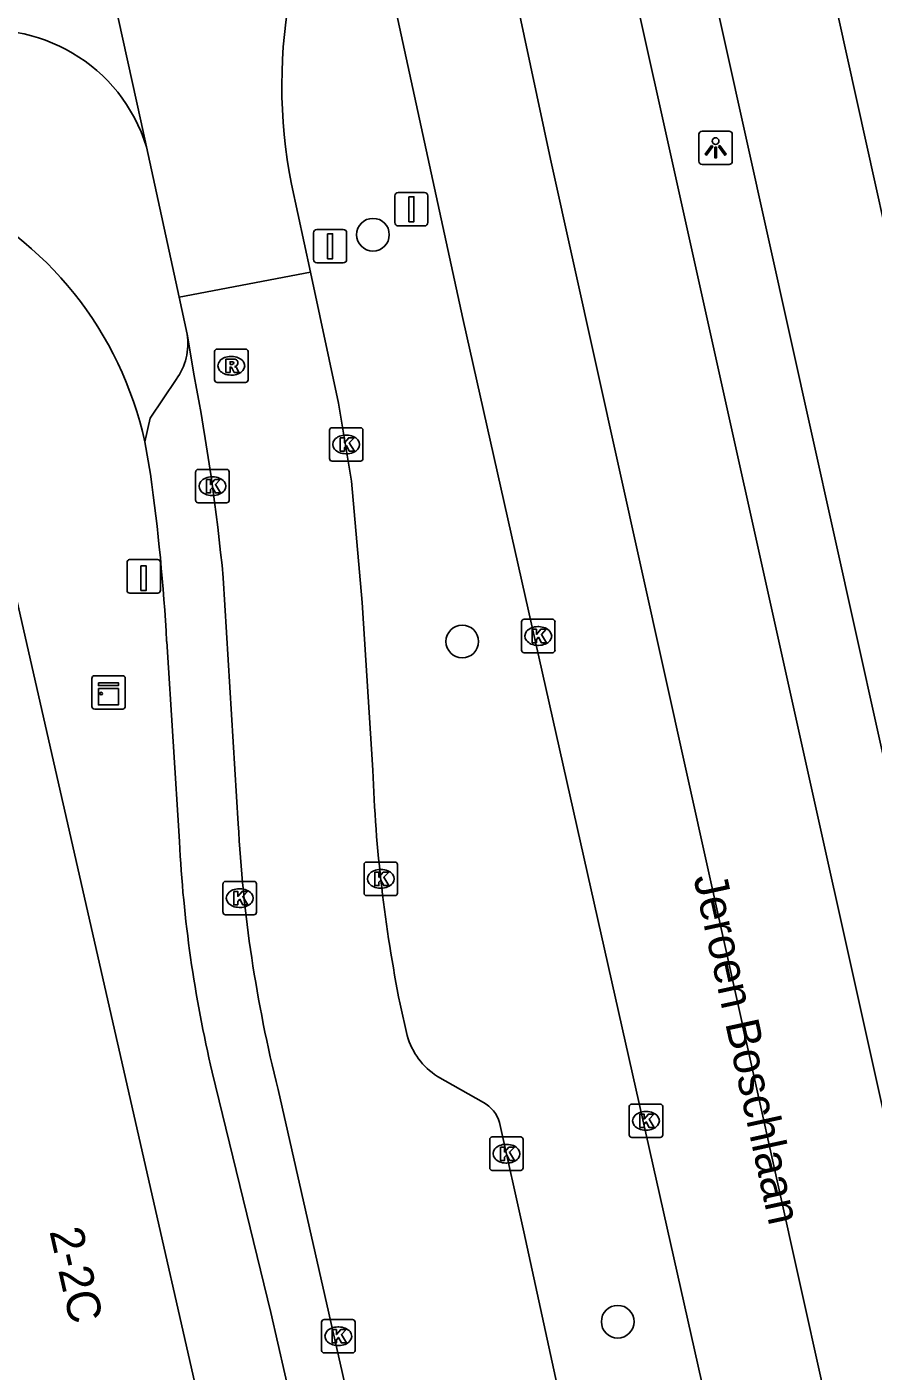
# Model space of a CAD drawing. Extents: x 162172 to 163187, y 382874 to 383684.
# Drawn here: x 163111.42 to 163136.76, y 383527.97 to 383568.22 of the extents above; entities that cross this region are included whole.
import ezdxf

# ---------------------------------------------------------------- set-up
doc = ezdxf.new("R2010")
doc.units = 0
for name, color, linetype in [('IMGEO_Boom', 7, 'Continuous'), ('IMGEO_Kast', 7, 'Continuous'), ('IMGEO_Kolk', 7, 'Continuous'), ('IMGEO_Laadpaal', 7, 'Continuous'), ('IMGEO_Lichtpunt', 7, 'Continuous'), ('IMGEO_Openbare_ruimte_label', 7, 'Continuous'), ('IMGEO_Pand', 7, 'Continuous'), ('IMGEO_Pand_nummerreeks', 7, 'Continuous'), ('IMGEO_Parkeervlak_open', 7, 'Continuous'), ('IMGEO_Rijbaan_lokaal_gesloten', 7, 'Continuous'), ('IMGEO_Rijbaan_lokaal_open', 7, 'Continuous'), ('IMGEO_Rijbaan_regionaal_gesloten', 7, 'Continuous'), ('IMGEO_Rioolput', 7, 'Continuous'), ('IMGEO_Verkeersbordpaal', 7, 'Continuous'), ('IMGEO_Voetpad_open', 7, 'Continuous')]:
    doc.layers.add(name, color=color, linetype=linetype)

msp = doc.modelspace()

# ---------------------------------------------------------------- linework, layer by layer
at = {"layer": 'IMGEO_Boom'}
for centre in [(163121.785, 383561.998), (163124.458, 383549.818), (163129.111, 383529.455)]:
    msp.add_circle(centre, 0.489, dxfattribs=at)
at = {"layer": 'IMGEO_Kast'}
for p, q in [((163113.37, 383547.87), (163113.37, 383548.711)), ((163113.37, 383548.711), (163113.37, 383547.87)), ((163113.445, 383548.795), (163114.286, 383548.795)), ((163114.286, 383548.795), (163113.445, 383548.795)), ((163114.37, 383548.72), (163114.37, 383547.879)), ((163114.37, 383547.879), (163114.37, 383548.72)), ((163114.295, 383547.795), (163113.454, 383547.795)), ((163113.454, 383547.795), (163114.295, 383547.795))]:
    msp.add_line(p, q, dxfattribs=at)
for points in [[(163113.565, 383548.585), (163114.165, 383548.585), (163114.165, 383548.5), (163113.565, 383548.5), (163113.565, 383548.585)], [(163113.565, 383548.41), (163114.165, 383548.41), (163114.165, 383547.921), (163113.565, 383547.921), (163113.565, 383548.41)]]:
    msp.add_lwpolyline(points, dxfattribs=at)
msp.add_circle((163113.649, 383548.259), 0.0377, dxfattribs=at)
for centre, start, end in [((163113.448, 383548.717), 92.4484, 184.2845), ((163113.448, 383548.717), 92.4484, 184.2845), ((163114.292, 383548.717), 2.4484, 94.2845), ((163114.292, 383548.717), 2.4484, 94.2845), ((163113.448, 383547.873), 182.4484, 274.2845), ((163113.448, 383547.873), 182.4484, 274.2845), ((163114.292, 383547.873), 272.4484, 4.2845), ((163114.292, 383547.873), 272.4484, 4.2845)]:
    msp.add_arc(centre, 0.0779, start, end, dxfattribs=at)
at = {"layer": 'IMGEO_Kolk'}
for p, q in [((163120.559, 383556.219), (163121.411, 383556.219)), ((163120.484, 383555.293), (163120.484, 383556.145)), ((163120.972, 383555.999), (163120.997, 383555.999)), ((163121.485, 383556.145), (163121.485, 383555.293)), ((163120.995, 383555.439), (163120.97, 383555.439)), ((163121.411, 383555.219), (163120.559, 383555.219)), ((163116.477, 383554.043), (163116.477, 383554.895)), ((163116.552, 383554.969), (163117.404, 383554.969)), ((163116.965, 383554.749), (163116.99, 383554.749)), ((163117.478, 383554.895), (163117.478, 383554.043)), ((163117.404, 383553.969), (163116.552, 383553.969)), ((163116.988, 383554.189), (163116.963, 383554.189)), ((163126.233, 383549.557), (163126.233, 383550.409)), ((163126.308, 383550.483), (163127.16, 383550.483)), ((163126.721, 383550.263), (163126.746, 383550.263)), ((163127.234, 383550.409), (163127.234, 383549.557)), ((163127.16, 383549.483), (163126.308, 383549.483)), ((163126.744, 383549.703), (163126.719, 383549.703)), ((163121.517, 383542.287), (163121.517, 383543.139)), ((163121.592, 383543.213), (163122.444, 383543.213)), ((163122.005, 383542.993), (163122.03, 383542.993)), ((163122.518, 383543.139), (163122.518, 383542.287)), ((163117.295, 383541.711), (163117.295, 383542.563)), ((163117.37, 383542.637), (163118.222, 383542.637)), ((163118.296, 383542.563), (163118.296, 383541.711)), ((163117.783, 383542.417), (163117.808, 383542.417)), ((163122.444, 383542.213), (163121.592, 383542.213)), ((163122.028, 383542.433), (163122.003, 383542.433)), ((163117.806, 383541.857), (163117.781, 383541.857)), ((163118.222, 383541.637), (163117.37, 383541.637)), ((163129.457, 383535.043), (163129.457, 383535.895)), ((163129.532, 383535.969), (163130.384, 383535.969)), ((163129.945, 383535.749), (163129.97, 383535.749)), ((163130.458, 383535.895), (163130.458, 383535.043)), ((163125.28, 383534.058), (163125.28, 383534.91)), ((163125.355, 383534.984), (163126.207, 383534.984)), ((163126.281, 383534.91), (163126.281, 383534.058)), ((163130.384, 383534.969), (163129.532, 383534.969)), ((163129.968, 383535.189), (163129.943, 383535.189)), ((163125.768, 383534.764), (163125.793, 383534.764)), ((163125.791, 383534.204), (163125.766, 383534.204)), ((163126.207, 383533.984), (163125.355, 383533.984)), ((163120.247, 383528.592), (163120.247, 383529.444)), ((163120.322, 383529.518), (163121.174, 383529.518)), ((163120.735, 383529.298), (163120.76, 383529.298)), ((163121.248, 383529.444), (163121.248, 383528.592)), ((163121.174, 383528.518), (163120.322, 383528.518)), ((163120.758, 383528.738), (163120.733, 383528.738))]:
    msp.add_line(p, q, dxfattribs=at)
for points in [[(163120.559, 383556.219), (163121.411, 383556.219)], [(163120.484, 383555.293), (163120.484, 383556.145)], [(163120.805, 383555.919), (163120.928, 383555.919), (163120.928, 383555.768), (163121.058, 383555.919), (163121.222, 383555.919), (163121.076, 383555.768), (163121.229, 383555.519), (163121.077, 383555.519), (163120.992, 383555.683), (163120.928, 383555.616), (163120.928, 383555.519), (163120.805, 383555.519), (163120.805, 383555.919)], [(163121.485, 383556.145), (163121.485, 383555.293)], [(163121.411, 383555.219), (163120.559, 383555.219)], [(163116.477, 383554.043), (163116.477, 383554.895)], [(163116.552, 383554.969), (163117.404, 383554.969)], [(163116.798, 383554.669), (163116.921, 383554.669), (163116.921, 383554.518), (163117.051, 383554.669), (163117.215, 383554.669), (163117.069, 383554.518), (163117.222, 383554.269), (163117.07, 383554.269), (163116.985, 383554.433), (163116.921, 383554.366), (163116.921, 383554.269), (163116.798, 383554.269), (163116.798, 383554.669)], [(163117.478, 383554.895), (163117.478, 383554.043)], [(163117.404, 383553.969), (163116.552, 383553.969)], [(163126.233, 383549.557), (163126.233, 383550.409)], [(163126.308, 383550.483), (163127.16, 383550.483)], [(163126.554, 383550.183), (163126.677, 383550.183), (163126.677, 383550.032), (163126.807, 383550.183), (163126.971, 383550.183), (163126.825, 383550.032), (163126.978, 383549.783), (163126.826, 383549.783), (163126.741, 383549.947), (163126.677, 383549.88), (163126.677, 383549.783), (163126.554, 383549.783), (163126.554, 383550.183)], [(163127.234, 383550.409), (163127.234, 383549.557)], [(163127.16, 383549.483), (163126.308, 383549.483)], [(163121.517, 383542.287), (163121.517, 383543.139)], [(163121.592, 383543.213), (163122.444, 383543.213)], [(163122.518, 383543.139), (163122.518, 383542.287)], [(163117.295, 383541.711), (163117.295, 383542.563)], [(163117.37, 383542.637), (163118.222, 383542.637)], [(163118.296, 383542.563), (163118.296, 383541.711)], [(163121.838, 383542.913), (163121.961, 383542.913), (163121.961, 383542.762), (163122.091, 383542.913), (163122.255, 383542.913), (163122.109, 383542.762), (163122.262, 383542.513), (163122.11, 383542.513), (163122.025, 383542.677), (163121.961, 383542.61), (163121.961, 383542.513), (163121.838, 383542.513), (163121.838, 383542.913)], [(163117.616, 383542.337), (163117.739, 383542.337), (163117.739, 383542.186), (163117.869, 383542.337), (163118.033, 383542.337), (163117.887, 383542.186), (163118.04, 383541.937), (163117.888, 383541.937), (163117.803, 383542.101), (163117.739, 383542.034), (163117.739, 383541.937), (163117.616, 383541.937), (163117.616, 383542.337)], [(163122.444, 383542.213), (163121.592, 383542.213)], [(163118.222, 383541.637), (163117.37, 383541.637)], [(163129.457, 383535.043), (163129.457, 383535.895)], [(163129.532, 383535.969), (163130.384, 383535.969)], [(163130.458, 383535.895), (163130.458, 383535.043)], [(163129.778, 383535.669), (163129.901, 383535.669), (163129.901, 383535.518), (163130.031, 383535.669), (163130.195, 383535.669), (163130.049, 383535.518), (163130.202, 383535.269), (163130.05, 383535.269), (163129.965, 383535.433), (163129.901, 383535.366), (163129.901, 383535.269), (163129.778, 383535.269), (163129.778, 383535.669)], [(163125.28, 383534.058), (163125.28, 383534.91)], [(163125.355, 383534.984), (163126.207, 383534.984)], [(163126.281, 383534.91), (163126.281, 383534.058)], [(163130.384, 383534.969), (163129.532, 383534.969)], [(163125.601, 383534.684), (163125.724, 383534.684), (163125.724, 383534.533), (163125.854, 383534.684), (163126.018, 383534.684), (163125.872, 383534.533), (163126.025, 383534.284), (163125.873, 383534.284), (163125.788, 383534.448), (163125.724, 383534.381), (163125.724, 383534.284), (163125.601, 383534.284), (163125.601, 383534.684)], [(163126.207, 383533.984), (163125.355, 383533.984)], [(163120.247, 383528.592), (163120.247, 383529.444)], [(163120.322, 383529.518), (163121.174, 383529.518)], [(163121.248, 383529.444), (163121.248, 383528.592)], [(163120.568, 383529.218), (163120.691, 383529.218), (163120.691, 383529.067), (163120.821, 383529.218), (163120.985, 383529.218), (163120.839, 383529.067), (163120.992, 383528.818), (163120.84, 383528.818), (163120.755, 383528.982), (163120.691, 383528.915), (163120.691, 383528.818), (163120.568, 383528.818), (163120.568, 383529.218)], [(163121.174, 383528.518), (163120.322, 383528.518)]]:
    msp.add_lwpolyline(points, dxfattribs=at)
for centre, start, end in [((163120.561, 383556.143), 91.552, 178.448), ((163120.561, 383556.143), 91.552, 178.448), ((163121.409, 383556.143), 1.552, 88.448), ((163121.409, 383556.143), 1.552, 88.448), ((163120.561, 383555.295), 181.552, 268.448), ((163120.561, 383555.295), 181.552, 268.448), ((163121.409, 383555.295), 271.552, 358.448), ((163121.409, 383555.295), 271.552, 358.448), ((163116.554, 383554.893), 91.552, 178.448), ((163116.554, 383554.893), 91.552, 178.448), ((163117.402, 383554.893), 1.552, 88.448), ((163117.402, 383554.893), 1.552, 88.448), ((163116.554, 383554.045), 181.552, 268.448), ((163116.554, 383554.045), 181.552, 268.448), ((163117.402, 383554.045), 271.552, 358.448), ((163117.402, 383554.045), 271.552, 358.448), ((163126.31, 383550.407), 91.552, 178.448), ((163126.31, 383550.407), 91.552, 178.448), ((163127.158, 383550.407), 1.552, 88.448), ((163127.158, 383550.407), 1.552, 88.448), ((163126.31, 383549.559), 181.552, 268.448), ((163126.31, 383549.559), 181.552, 268.448), ((163127.158, 383549.559), 271.552, 358.448), ((163127.158, 383549.559), 271.552, 358.448), ((163121.594, 383543.137), 91.552, 178.448), ((163121.594, 383543.137), 91.552, 178.448), ((163122.442, 383543.137), 1.552, 88.448), ((163122.442, 383543.137), 1.552, 88.448), ((163117.372, 383542.561), 91.552, 178.448), ((163117.372, 383542.561), 91.552, 178.448), ((163118.22, 383542.561), 1.552, 88.448), ((163118.22, 383542.561), 1.552, 88.448), ((163121.594, 383542.289), 181.552, 268.448), ((163121.594, 383542.289), 181.552, 268.448), ((163122.442, 383542.289), 271.552, 358.448), ((163122.442, 383542.289), 271.552, 358.448), ((163117.372, 383541.713), 181.552, 268.448), ((163117.372, 383541.713), 181.552, 268.448), ((163118.22, 383541.713), 271.552, 358.448), ((163118.22, 383541.713), 271.552, 358.448), ((163129.534, 383535.893), 91.552, 178.448), ((163129.534, 383535.893), 91.552, 178.448), ((163130.382, 383535.893), 1.552, 88.448), ((163130.382, 383535.893), 1.552, 88.448), ((163125.357, 383534.908), 91.552, 178.448), ((163125.357, 383534.908), 91.552, 178.448), ((163126.205, 383534.908), 1.552, 88.448), ((163126.205, 383534.908), 1.552, 88.448), ((163129.534, 383535.045), 181.552, 268.448), ((163129.534, 383535.045), 181.552, 268.448), ((163130.382, 383535.045), 271.552, 358.448), ((163130.382, 383535.045), 271.552, 358.448), ((163125.357, 383534.06), 181.552, 268.448), ((163125.357, 383534.06), 181.552, 268.448), ((163126.205, 383534.06), 271.552, 358.448), ((163126.205, 383534.06), 271.552, 358.448), ((163120.324, 383529.442), 91.552, 178.448), ((163120.324, 383529.442), 91.552, 178.448), ((163121.172, 383529.442), 1.552, 88.448), ((163121.172, 383529.442), 1.552, 88.448), ((163120.324, 383528.594), 181.552, 268.448), ((163120.324, 383528.594), 181.552, 268.448), ((163121.172, 383528.594), 271.552, 358.448), ((163121.172, 383528.594), 271.552, 358.448)]:
    msp.add_arc(centre, 0.0765, start, end, dxfattribs=at)
for centre, major_axis, ratio, start_param, end_param in [((163120.971, 383555.719), (-0.387, 0.002), 0.722429, 4.712389, 7.853982), ((163120.996, 383555.719), (-0.39, 0.002), 0.717154, 1.570796, 4.712389), ((163116.964, 383554.469), (-0.387, 0.002), 0.722429, 4.712389, 7.853982), ((163116.989, 383554.469), (-0.39, 0.002), 0.717154, 1.570796, 4.712389), ((163126.72, 383549.983), (-0.387, 0.002), 0.722429, 4.712389, 7.853982), ((163126.745, 383549.983), (-0.39, 0.002), 0.717154, 1.570796, 4.712389), ((163122.004, 383542.713), (-0.387, 0.002), 0.722429, 4.712389, 7.853982), ((163122.029, 383542.713), (-0.39, 0.002), 0.717154, 1.570796, 4.712389), ((163117.782, 383542.137), (-0.387, 0.002), 0.722429, 4.712389, 7.853982), ((163117.807, 383542.137), (-0.39, 0.002), 0.717154, 1.570796, 4.712389), ((163129.944, 383535.469), (-0.387, 0.002), 0.722429, 4.712389, 7.853982), ((163129.969, 383535.469), (-0.39, 0.002), 0.717154, 1.570796, 4.712389), ((163125.767, 383534.484), (-0.387, 0.002), 0.722429, 4.712389, 7.853982), ((163125.792, 383534.484), (-0.39, 0.002), 0.717154, 1.570796, 4.712389), ((163120.734, 383529.018), (-0.387, 0.002), 0.722429, 4.712389, 7.853982), ((163120.759, 383529.018), (-0.39, 0.002), 0.717154, 1.570796, 4.712389)]:
    msp.add_ellipse(centre, major_axis=major_axis, ratio=ratio, start_param=start_param, end_param=end_param, dxfattribs=at)
at = {"layer": 'IMGEO_Laadpaal'}
for p, q in [((163114.422, 383552.186), (163114.422, 383551.345)), ((163114.422, 383552.186), (163114.422, 383551.345)), ((163115.338, 383552.27), (163114.497, 383552.27)), ((163115.338, 383552.27), (163114.497, 383552.27)), ((163115.422, 383551.354), (163115.422, 383552.195)), ((163115.422, 383551.354), (163115.422, 383552.195)), ((163114.506, 383551.27), (163115.347, 383551.27)), ((163114.506, 383551.27), (163115.347, 383551.27))]:
    msp.add_line(p, q, dxfattribs=at)
msp.add_lwpolyline([(163114.837, 383552.083), (163114.997, 383552.083), (163114.997, 383551.35), (163114.837, 383551.35), (163114.837, 383552.083)], dxfattribs=at)
for centre, start, end in [((163114.5, 383552.192), 92.4484, 184.2845), ((163114.5, 383552.192), 92.4484, 184.2845), ((163115.344, 383552.192), 2.4484, 94.2845), ((163115.344, 383552.192), 2.4484, 94.2845), ((163114.5, 383551.348), 182.4484, 274.2845), ((163114.5, 383551.348), 182.4484, 274.2845), ((163115.344, 383551.348), 272.4484, 4.2845), ((163115.344, 383551.348), 272.4484, 4.2845)]:
    msp.add_arc(centre, 0.0779, start, end, dxfattribs=at)
at = {"layer": 'IMGEO_Lichtpunt'}
for p, q in [((163132.446, 383565.099), (163131.638, 383565.099)), ((163132.446, 383565.099), (163131.638, 383565.099)), ((163131.544, 383565.004), (163131.544, 383564.197)), ((163131.544, 383565.004), (163131.544, 383564.197)), ((163132.54, 383564.197), (163132.54, 383565.004)), ((163132.54, 383564.197), (163132.54, 383565.004)), ((163131.638, 383564.103), (163132.446, 383564.103)), ((163131.638, 383564.103), (163132.446, 383564.103))]:
    msp.add_line(p, q, dxfattribs=at)
for points in [[(163131.918, 383564.668), (163131.957, 383564.64), (163131.769, 383564.378), (163131.731, 383564.405), (163131.918, 383564.668)], [(163132.13, 383564.64), (163132.168, 383564.667), (163132.355, 383564.405), (163132.316, 383564.377), (163132.13, 383564.64)], [(163132.02, 383564.62), (163132.067, 383564.62), (163132.067, 383564.298), (163132.02, 383564.298), (163132.02, 383564.62)]]:
    msp.add_lwpolyline(points, dxfattribs=at)
msp.add_circle((163132.043, 383564.802), 0.0994, dxfattribs=at)
for centre, start, end in [((163131.638, 383565.004), 90, 180), ((163131.638, 383565.004), 90, 180), ((163132.446, 383565.004), 0, 90), ((163132.446, 383565.004), 0, 90), ((163131.638, 383564.197), 180, 270), ((163131.638, 383564.197), 180, 270), ((163132.446, 383564.197), 270, 0), ((163132.446, 383564.197), 270, 360)]:
    msp.add_arc(centre, 0.0946, start, end, dxfattribs=at)
at = {"layer": 'IMGEO_Pand'}
msp.add_lwpolyline([(163110.889, 383552.112), (163120.593, 383509.397)], dxfattribs=at)
at = {"layer": 'IMGEO_Parkeervlak_open'}
msp.add_lwpolyline([(163114.952, 383555.794), (163115.118, 383556.509), (163115.891, 383557.665)], dxfattribs=at)
msp.add_arc((163114.403, 383558.75), 1.842, 323.9009, 8.3657, dxfattribs=at)
at = {"layer": 'IMGEO_Rijbaan_lokaal_gesloten'}
for points in [[(163115.001, 383564.63), (163114.832, 383565.402), (163112.027, 383578.139)], [(163115.001, 383564.63), (163115.983, 383560.127)], [(163119.35, 383563.51), (163119.912, 383560.88)], [(163115.983, 383560.127), (163119.912, 383560.88)]]:
    msp.add_lwpolyline(points, dxfattribs=at)
msp.add_arc((163134.09, 383566.464), 15.033, 168.4355, 191.334, dxfattribs=at)
at = {"layer": 'IMGEO_Rijbaan_lokaal_open'}
for points in [[(163119.912, 383560.88), (163120.751, 383556.951), (163121.141, 383554.623), (163121.463, 383550.99), (163121.777, 383545.966)], [(163116.225, 383559.018), (163115.983, 383560.127)], [(163116.225, 383559.018), (163116.435, 383557.773)], [(163117.305, 383551.725), (163117.751, 383544.357)], [(163122.596, 383538.963), (163122.811, 383538.021)], [(163123.712, 383536.799), (163125.094, 383536.016)], [(163118.945, 383536.405), (163125.547, 383507.285)], [(163125.575, 383535.417), (163126.299, 383532.14), (163131.566, 383507.901)]]:
    msp.add_lwpolyline(points, dxfattribs=at)
for centre, radius, start, end in [((163110.286, 383563.192), 4.929, 16.9614, 101.8613), ((163048.712, 383544.945), 68.927, 5.64538, 10.72622), ((163166.368, 383547.632), 44.622, 182.139, 191.2018), ((163159.206, 383546.516), 41.511, 182.9811, 194.0974), ((163124.864, 383538.592), 2.131, 195.532, 237.2718), ((163124.579, 383535.11), 1.043, 17.1503, 60.379)]:
    msp.add_arc(centre, radius, start, end, dxfattribs=at)
at = {"layer": 'IMGEO_Rijbaan_regionaal_gesloten'}
for points in [[(163172.296, 383297.079), (163172.136, 383299.035), (163168.404, 383346.811), (163165.082, 383379.772), (163160.049, 383410.249), (163156.544, 383428.142), (163152.68, 383447.832), (163144.681, 383484.603), (163141.356, 383499.978), (163127.1, 383564.262), (163119.314, 383600.72), (163118.747, 383603.254)], [(163122.955, 383599.339), (163123.475, 383596.881), (163145.008, 383500), (163151.898, 383468.351), (163159.218, 383433.611)], [(163155.525, 383473.298), (163149.701, 383491.534), (163147.48, 383500), (163146.778, 383502.581), (163126.371, 383594.591), (163125.628, 383598.235)], [(163129.891, 383594.832), (163145.417, 383524.671), (163160.015, 383457.008), (163160.204, 383455.481)], [(163121.579, 383572.811), (163124.479, 383559.488), (163137.836, 383500), (163147.626, 383455.153), (163151.846, 383434.942), (163155.592, 383415.345), (163155.961, 383413.112), (163158.744, 383397.006)]]:
    msp.add_lwpolyline(points, dxfattribs=at)
at = {"layer": 'IMGEO_Rioolput'}
for p, q in [((163117.044, 383557.648), (163117.044, 383558.5)), ((163117.119, 383558.574), (163117.971, 383558.574)), ((163117.532, 383558.354), (163117.557, 383558.354)), ((163118.045, 383558.5), (163118.045, 383557.648)), ((163117.971, 383557.574), (163117.119, 383557.574)), ((163117.555, 383557.794), (163117.53, 383557.794))]:
    msp.add_line(p, q, dxfattribs=at)
for points in [[(163117.044, 383557.648), (163117.044, 383558.5)], [(163117.119, 383558.574), (163117.971, 383558.574)], [(163117.633, 383558.272), (163117.381, 383558.274), (163117.381, 383557.874)], [(163118.045, 383558.5), (163118.045, 383557.648)], [(163117.381, 383557.874), (163117.505, 383557.874), (163117.505, 383558.036), (163117.516, 383558.036)], [(163117.559, 383558.193), (163117.505, 383558.193), (163117.505, 383558.112)], [(163117.505, 383558.112), (163117.557, 383558.112)], [(163117.563, 383558.007), (163117.634, 383557.874), (163117.774, 383557.874), (163117.709, 383558)], [(163117.971, 383557.574), (163117.119, 383557.574)]]:
    msp.add_lwpolyline(points, dxfattribs=at)
for centre, radius, start, end in [((163117.121, 383558.498), 0.0765, 91.552, 178.448), ((163117.121, 383558.498), 0.0765, 91.552, 178.448), ((163117.632, 383558.162), 0.109, 350.3612, 89.416), ((163117.969, 383558.498), 0.0765, 1.552, 88.448), ((163117.969, 383558.498), 0.0765, 1.552, 88.448), ((163117.515, 383557.983), 0.0533, 26.0293, 88.6989), ((163117.541, 383558.301), 0.19, 274.7715, 282.9687), ((163117.565, 383558.097), 0.0964, 77.0061, 93.1865), ((163117.579, 383558.154), 0.0378, 276.6634, 79.6772), ((163117.63, 383558.162), 0.112, 277.5842, 350.9817), ((163117.614, 383557.947), 0.108, 29.5134, 73.7905), ((163117.121, 383557.65), 0.0765, 181.552, 268.448), ((163117.121, 383557.65), 0.0765, 181.552, 268.448), ((163117.969, 383557.65), 0.0765, 271.552, 358.448), ((163117.969, 383557.65), 0.0765, 271.552, 358.448)]:
    msp.add_arc(centre, radius, start, end, dxfattribs=at)
for centre, major_axis, ratio, start_param, end_param in [((163117.531, 383558.074), (-0.387, 0.002), 0.722429, 4.712389, 7.853982), ((163117.556, 383558.074), (-0.39, 0.002), 0.717154, 1.570796, 4.712389)]:
    msp.add_ellipse(centre, major_axis=major_axis, ratio=ratio, start_param=start_param, end_param=end_param, dxfattribs=at)
at = {"layer": 'IMGEO_Verkeersbordpaal'}
for p, q in [((163122.439, 383562.359), (163122.439, 383563.159)), ((163122.439, 383563.159), (163122.439, 383562.359)), ((163122.539, 383563.259), (163123.329, 383563.259)), ((163123.329, 383563.259), (163122.539, 383563.259)), ((163123.429, 383563.159), (163123.429, 383562.359)), ((163123.429, 383562.359), (163123.429, 383563.159)), ((163123.329, 383562.259), (163122.539, 383562.259)), ((163122.539, 383562.259), (163123.329, 383562.259)), ((163120.007, 383561.253), (163120.007, 383562.053)), ((163120.007, 383562.053), (163120.007, 383561.253)), ((163120.107, 383562.153), (163120.897, 383562.153)), ((163120.897, 383562.153), (163120.107, 383562.153)), ((163120.997, 383562.053), (163120.997, 383561.253)), ((163120.997, 383561.253), (163120.997, 383562.053)), ((163120.897, 383561.153), (163120.107, 383561.153)), ((163120.107, 383561.153), (163120.897, 383561.153))]:
    msp.add_line(p, q, dxfattribs=at)
for points in [[(163122.859, 383563.134), (163123.009, 383563.134), (163123.009, 383562.384), (163122.859, 383562.384), (163122.859, 383563.134)], [(163120.427, 383562.028), (163120.577, 383562.028), (163120.577, 383561.278), (163120.427, 383561.278), (163120.427, 383562.028)]]:
    msp.add_lwpolyline(points, dxfattribs=at)
for centre, start, end in [((163122.539, 383563.159), 90, 180), ((163122.539, 383563.159), 90, 180), ((163123.329, 383563.159), 0, 90), ((163123.329, 383563.159), 360, 90), ((163122.539, 383562.359), 180, 270), ((163122.539, 383562.359), 180, 270), ((163123.329, 383562.359), 270, 0), ((163123.329, 383562.359), 270, 0), ((163120.107, 383562.053), 90, 180), ((163120.107, 383562.053), 90, 180), ((163120.897, 383562.053), 0, 90), ((163120.897, 383562.053), 360, 90), ((163120.107, 383561.253), 180, 270), ((163120.107, 383561.253), 180, 270), ((163120.897, 383561.253), 270, 0), ((163120.897, 383561.253), 270, 0)]:
    msp.add_arc(centre, 0.1, start, end, dxfattribs=at)
at = {"layer": 'IMGEO_Voetpad_open'}
for points in [[(163115.122, 383554.828), (163114.952, 383555.794)], [(163115.99, 383543.831), (163115.609, 383549.819)], [(163123.34, 383509.527), (163118.728, 383529.733), (163116.973, 383536.924)]]:
    msp.add_lwpolyline(points, dxfattribs=at)
for centre, radius, start, end in [((163104.436, 383553.518), 10.76, 12.213, 65.0824), ((163057.867, 383546.733), 57.824, 3.05903, 8.04723), ((163154.5, 383545.788), 38.56, 182.9095, 193.2903)]:
    msp.add_arc(centre, radius, start, end, dxfattribs=at)

# ---------------------------------------------------------------- texts
at = {"layer": 'IMGEO_Openbare_ruimte_label'}
msp.add_text('Jeroen Boschlaan', height=1, rotation=282.2989, dxfattribs=at).set_placement((163131.375, 383542.756))
at = {"layer": 'IMGEO_Pand_nummerreeks'}
msp.add_text('2-2C', height=1, rotation=282.7653, dxfattribs=at).set_placement((163112.096, 383532.164))

doc.saveas('drawing.dxf')
